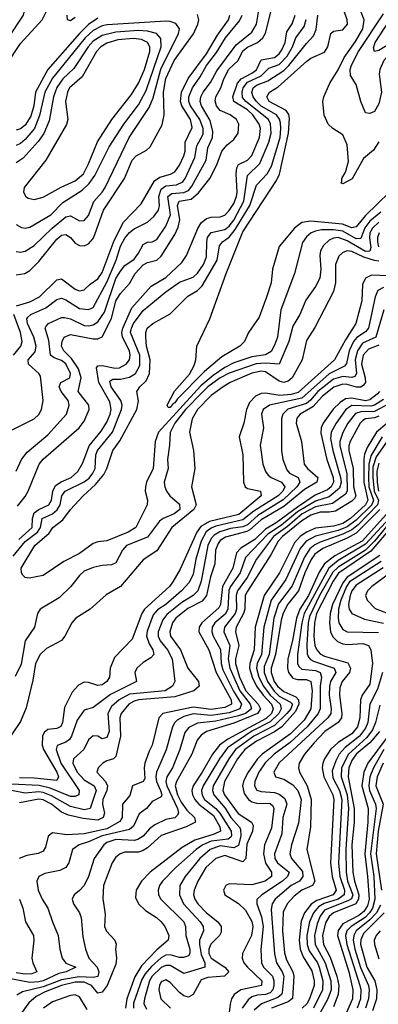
# Model space of a CAD drawing. Header units: inches. Extents: x 884549 to 1028252, y 526810 to 653624.
# Tile 971 of 1056: x 1013226 to 1014807, y 621467 to 625810. Entities that reach past the tile are written whole.
import ezdxf

# ---------------------------------------------------------------- set-up
doc = ezdxf.new("R2010")
doc.units = ezdxf.units.IN
doc.header["$MEASUREMENT"] = 0
doc.layers.add('B0612', color=7, linetype='Continuous')

msp = doc.modelspace()

# ---------------------------------------------------------------- linework, layer by layer
at = {"layer": 'B0612', "color": 5}
for points, elevation in [([(1013166.9, 625610), (1013230, 625705.6), (1013325, 625810), (1013350, 625860.4), (1013339.6, 625930), (1013346.9, 625950), (1013370, 625974), (1013430, 625999.9), (1013458, 626030), (1013475.7, 626070), (1013488, 626150), (1013520.1, 626210), (1013523.5, 626230), (1013520.6, 626250), (1013511.3, 626270), (1013450, 626346), (1013426.6, 626366.6), (1013390, 626379.8), (1013270, 626404.3), (1013130, 626467.7)], 2120), ([(1013177.1, 625730), (1013242.4, 625830), (1013246.5, 625850), (1013244.1, 625910), (1013251.8, 625930), (1013289.8, 625970.2), (1013389.3, 626050), (1013410, 626073.6), (1013423.8, 626110), (1013429.4, 626190), (1013422.8, 626250), (1013400.4, 626300.4), (1013374.8, 626330), (1013345.7, 626345.7), (1013270, 626370.6), (1013150, 626420.9)], 2140), ([(1014856.6, 625050), (1014750, 624946.8), (1014710, 624896.1), (1014690, 624891.7), (1014648.5, 624908.5), (1014510, 624921.9), (1014470, 624915.3), (1014436.9, 624890), (1014370, 624809.1), (1014340.2, 624710), (1014334.2, 624650), (1014314.2, 624585.8), (1014281.5, 624498.5), (1014235.3, 624430), (1014216.9, 624390), (1014196.5, 624370), (1014117.4, 624322.6), (1014041.4, 624258.6), (1013922.3, 624137.7), (1013910, 624120.2), (1013902.2, 624117.8), (1013890, 624099), (1013880, 624100), (1013876.1, 624110), (1013908.8, 624171.2), (1013974, 624246), (1013995.2, 624284.8), (1014003, 624310), (1014007.2, 624370), (1014064.7, 624490), (1014136, 624690), (1014210, 624874.1), (1014358.8, 625101.2), (1014371.5, 625128.5), (1014411.2, 625310), (1014415.8, 625375.8), (1014412.1, 625392.1), (1014400.1, 625410), (1014325.8, 625450), (1014315, 625470), (1014327.7, 625490), (1014365.8, 625514.2), (1014492.5, 625627.5), (1014510, 625639.9), (1014570, 625667.6), (1014584.9, 625690), (1014598, 625750), (1014610, 625759.3), (1014650, 625765.7), (1014670.9, 625790), (1014670.3, 625810), (1014628, 625930)], 1920), ([(1013210, 623818), (1013234.6, 623870), (1013258.2, 623901.8), (1013350, 623979.3), (1013432.3, 624070), (1013444.3, 624110), (1013439.3, 624130), (1013408.4, 624170), (1013399.4, 624190), (1013407.8, 624210), (1013446.4, 624230), (1013449.6, 624250), (1013430, 624291.8), (1013410, 624306.4), (1013378.1, 624318.1), (1013361.4, 624330), (1013354.3, 624394.3), (1013337.8, 624450), (1013342, 624458), (1013352.9, 624470), (1013410, 624495.9), (1013422.8, 624497.2), (1013450, 624491.1), (1013510, 624461.3), (1013530, 624459.4), (1013550, 624464.4), (1013570, 624477.8), (1013599.9, 624520.1), (1013650, 624668.1), (1013670, 624701.3), (1013690, 624726.2), (1013730, 624753.4), (1013750, 624779.8), (1013770, 624818.1), (1013790, 624829), (1013810, 624830.1), (1013830, 624840.1), (1013870, 624900.1), (1013890.4, 624950), (1013879.2, 625030), (1013896.4, 625043.6), (1013950, 625047.8), (1013970, 625057.5), (1013984.7, 625075.3), (1014047.5, 625190), (1014055.6, 625244.4), (1014075.5, 625290), (1014077.3, 625317.3), (1014066, 625366), (1014027.5, 625430), (1014022.3, 625450), (1014024.8, 625470), (1014034.5, 625490), (1014067.5, 625532.5), (1014094.8, 625585.2), (1014179.9, 625700.1), (1014250, 625754.9), (1014269.6, 625790), (1014282.7, 625870)], 2040), ([(1015023.7, 625816.3), (1015001, 625799), (1014955.5, 625750), (1014930, 625732.1), (1014869, 625711), (1014810, 625674.4), (1014789.9, 625669.9), (1014785.9, 625685.9), (1014792.4, 625710), (1014897.2, 625870)], 1840), ([(1013183.4, 623996.6), (1013290, 624049.4), (1013310, 624069.2), (1013321.5, 624090), (1013328.7, 624130), (1013317.5, 624237.5), (1013310.8, 624250), (1013264.7, 624290), (1013262.9, 624310), (1013294.4, 624345.6), (1013299.2, 624370), (1013288.8, 624410), (1013260.9, 624470), (1013257.6, 624490), (1013261.9, 624498.1), (1013275, 624510), (1013340.9, 624539.1), (1013390, 624575.3), (1013410, 624582.5), (1013430, 624574.6), (1013490, 624535.7), (1013530, 624531.3), (1013550, 624541.3), (1013610, 624652.9), (1013651.9, 624750), (1013670, 624811.5), (1013690, 624847.2), (1013710, 624872.1), (1013730, 624887.5), (1013790, 624917.1), (1013817.7, 624942.3), (1013837.4, 624970), (1013842.3, 624990), (1013839.7, 625030), (1013850, 625062.8), (1013870, 625076.7), (1013917.8, 625082.2), (1013944.6, 625095.4), (1013955.7, 625110), (1013998.3, 625201.7), (1014006.8, 625253.2), (1014034.4, 625305.6), (1014035.1, 625330), (1014019.7, 625370), (1013979.4, 625430), (1013971.9, 625450), (1013971.6, 625470), (1013988.2, 625510), (1014022.2, 625557.8), (1014050, 625607.7), (1014093.7, 625666.3), (1014132.7, 625730), (1014195, 625805), (1014206.6, 625830)], 2060), ([(1013210, 624685), (1013249, 624691), (1013270, 624704.3), (1013310, 624744.1), (1013390, 624842.2), (1013410, 624860.1), (1013430, 624863.1), (1013450, 624849.6), (1013470, 624824.2), (1013490, 624813.4), (1013510, 624812.7), (1013530, 624821.5), (1013550, 624844.8), (1013557.9, 624862.1), (1013595.4, 624970), (1013688.4, 625110), (1013722.2, 625190), (1013739.6, 625210), (1013785.1, 625234.9), (1013801.1, 625250), (1013854, 625346), (1013863.4, 625390), (1013860.2, 625490), (1013870, 625550.8), (1013907.3, 625630), (1013991.5, 625748.5), (1014012, 625790), (1014015.5, 625810), (1014010, 625833.7)], 2120), ([(1013570, 625817.1), (1013530, 625789), (1013489.9, 625750.1), (1013349.8, 625590.2), (1013295.8, 625490), (1013288, 625430), (1013274.7, 625385.3), (1013250, 625344.6), (1013230, 625328.9), (1013210, 625322.9)], 2120), ([(1013212.1, 624547.9), (1013270, 624566.2), (1013312.7, 624587.3), (1013390, 624663), (1013410, 624666.8), (1013470, 624620.9), (1013490, 624614.3), (1013510, 624618.4), (1013536.3, 624643.7), (1013570, 624667.1), (1013590, 624694.5), (1013643.1, 624836.9), (1013683.1, 624916.9), (1013762.2, 624997.8), (1013820.7, 625099.3), (1013844.2, 625115.8), (1013891.5, 625128.5), (1013910, 625139), (1013930, 625168.3), (1013949.3, 625210), (1013955.1, 625230), (1013955.7, 625270), (1013985.7, 625334.3), (1013978.6, 625370), (1013941.2, 625430), (1013934.6, 625450), (1013939, 625490), (1013968.7, 625551.3), (1014050, 625659), (1014098.3, 625741.7), (1014146.6, 625810), (1014152.6, 625830)], 2080), ([(1013215.6, 623664.4), (1013250, 623707.3), (1013262.6, 623730), (1013311.3, 623850), (1013329, 623871), (1013488.4, 624010), (1013510, 624038.6), (1013532, 624090), (1013530.3, 624110), (1013484.1, 624170), (1013496.9, 624230), (1013484.6, 624270), (1013455, 624315), (1013420.1, 624350), (1013410.2, 624370), (1013412.5, 624390), (1013422.7, 624410), (1013450, 624422.1), (1013550, 624402), (1013570, 624402.1), (1013590, 624411.2), (1013630, 624492), (1013650.4, 624569.6), (1013670, 624601.9), (1013710, 624645.8), (1013734.4, 624690), (1013770, 624729.3), (1013790, 624739.6), (1013830, 624749.5), (1013850, 624767.7), (1013910, 624863.1), (1013924.6, 624895.4), (1013932.2, 624927.8), (1013921.3, 624990), (1013929.5, 625010), (1013982, 625018), (1014014.2, 625045.8), (1014064.7, 625110), (1014094.6, 625170), (1014116.9, 625230), (1014141.2, 625258.8), (1014170, 625281.4), (1014189.2, 625310), (1014192.2, 625350), (1014182, 625370), (1014153.3, 625390), (1014110.2, 625410.2), (1014093.3, 625430), (1014088.1, 625451.9), (1014091.2, 625470), (1014113.2, 625510), (1014125.2, 625550), (1014148.3, 625591.7), (1014189.5, 625630.5), (1014210, 625672.9), (1014230, 625689.3), (1014273.8, 625710), (1014297.6, 625730), (1014309.3, 625750.7), (1014335.2, 625850)], 2020), ([(1013222.4, 623517.6), (1013280.8, 623570), (1013283.1, 623610), (1013290, 623634.9), (1013310, 623650), (1013353.9, 623670), (1013365.6, 623690), (1013372, 623730), (1013384.4, 623755.6), (1013408.1, 623771.9), (1013452.2, 623790), (1013482.8, 623817.2), (1013504.3, 623855.7), (1013532.3, 623930), (1013585.4, 623994.6), (1013610, 624034), (1013625.3, 624070), (1013628.8, 624090), (1013624, 624124), (1013574.6, 624210), (1013565, 624275), (1013570, 624283.2), (1013590, 624285.1), (1013647.1, 624272.9), (1013666.3, 624273.7), (1013695.9, 624290), (1013709.9, 624310), (1013713.2, 624330), (1013710.1, 624350.1), (1013679, 624410), (1013676.6, 624430), (1013681.3, 624450), (1013721, 624539), (1013805.9, 624634.1), (1013870, 624673.1), (1013940.8, 624739.2), (1013960.9, 624770), (1014011.2, 624888.8), (1014026.3, 624913.7), (1014050, 624933.5), (1014070, 624939.6), (1014110, 624939.9), (1014130, 624948.4), (1014150, 624968.8), (1014170, 625000.1), (1014182.5, 625030), (1014185.4, 625050), (1014180, 625130), (1014182.8, 625157.2), (1014190, 625172.1), (1014230, 625191.1), (1014248.8, 625211.2), (1014282.9, 625290), (1014287.5, 625330), (1014282.4, 625350), (1014253.3, 625390), (1014230, 625413), (1014170.5, 625450), (1014164.9, 625470), (1014186.7, 625530), (1014201.7, 625550), (1014250, 625573.9), (1014270, 625589.8), (1014290, 625632.5), (1014350, 625644.1), (1014370, 625660.1), (1014382.2, 625677.8), (1014395.8, 625710), (1014403.6, 625756.4), (1014427.9, 625792.1), (1014439.7, 625830)], 1980), ([(1014818.2, 624961.8), (1014770, 624922.1), (1014747.4, 624892.6), (1014730, 624844.8), (1014710, 624843.4), (1014650, 624877.3), (1014610, 624883.5), (1014557.2, 624882.8), (1014530, 624877.6), (1014510.8, 624870), (1014490, 624852.4), (1014473.3, 624826.7), (1014436.8, 624690), (1014377.6, 624530), (1014362.3, 624410), (1014350, 624374.9), (1014333.9, 624346.1), (1014310, 624331.8), (1014250, 624322.3), (1014170, 624296.1), (1014130, 624275.8), (1014078.7, 624241.3), (1014024.5, 624195.5), (1013838.4, 623990), (1013822.5, 623950), (1013815.1, 623830), (1013785.4, 623770), (1013780.4, 623750), (1013779.2, 623730), (1013788.9, 623690), (1013788.1, 623670), (1013737.5, 623570), (1013704, 623550), (1013610, 623511), (1013570, 623506.9), (1013550, 623499.3), (1013490, 623455.9), (1013420.6, 623419.4), (1013330, 623358.4), (1013267.1, 623347.1), (1013249.4, 623349.4), (1013239.5, 623359.5), (1013233.8, 623370), (1013232.9, 623390), (1013292.9, 623490), (1013355.5, 623544.5), (1013372.7, 623570), (1013415.5, 623604.5), (1013450, 623649.5), (1013506.4, 623710), (1013560.7, 623759.3), (1013596.4, 623803.6), (1013610.3, 623830), (1013637.1, 623910), (1013667.6, 623952.4), (1013741.7, 624090), (1013749.4, 624129.4), (1013742.3, 624170), (1013755.5, 624190), (1013783.1, 624216.9), (1013798.4, 624250), (1013800.6, 624310), (1013785.7, 624370), (1013781.6, 624410), (1013781.9, 624430), (1013788.5, 624450), (1013812.6, 624470), (1013890, 624512.1), (1013966.7, 624590), (1014010, 624615.8), (1014030, 624635.6), (1014096.1, 624750), (1014107.4, 624812.6), (1014120.6, 624830), (1014150, 624851.5), (1014176, 624884), (1014240.9, 624990), (1014270, 625079.6), (1014317.2, 625130), (1014336.3, 625163.7), (1014373.8, 625290), (1014377.9, 625330), (1014375.6, 625355.6), (1014371.4, 625371.4), (1014357.4, 625390), (1014290, 625429.5), (1014269.7, 625450), (1014255.3, 625470), (1014249.8, 625489.8), (1014254.7, 625510), (1014270, 625521.8), (1014319.2, 625540.8), (1014390, 625586.5), (1014412.5, 625607.5), (1014490, 625705.7), (1014521.4, 625738.6), (1014533.3, 625766.7), (1014539.7, 625830)], 1940), ([(1013470, 625819.6), (1013450, 625805.6), (1013436.4, 625810), (1013435.9, 625830)], 2080), ([(1014809.2, 625270.8), (1014785.8, 625234.2), (1014741.8, 625198.2), (1014691.8, 625108.2), (1014650, 625086.2), (1014642, 625090), (1014646.1, 625093.9), (1014646, 625110), (1014662, 625138), (1014675.2, 625184.8), (1014670, 625258), (1014650, 625302.6), (1014606.9, 625330), (1014586, 625350), (1014568.9, 625388.9), (1014562.1, 625450), (1014566.5, 625470), (1014592.9, 625530), (1014630, 625589.2), (1014656.7, 625643.3), (1014706.2, 625713.8), (1014738.4, 625770), (1014744.9, 625810), (1014728.9, 625851.1)], 1880), ([(1015150, 625824.3), (1015050, 625781.8), (1014992, 625728), (1014956.2, 625703.8), (1014870, 625672.2), (1014831.2, 625630), (1014813.1, 625590), (1014811.1, 625570), (1014821, 625490), (1014810, 625439.7), (1014790, 625405.1), (1014770, 625396.9), (1014750, 625398.7), (1014730, 625449.6), (1014710, 625524), (1014684, 625564), (1014683, 625590), (1014689.2, 625610), (1014719.9, 625670), (1014830, 625835.9)], 1860), ([(1013197.1, 623442.9), (1013250, 623508.8), (1013304.6, 623550), (1013318.4, 623570), (1013325.5, 623610), (1013370, 623629.8), (1013391.8, 623648.2), (1013404.2, 623670), (1013412.2, 623710), (1013425.8, 623730), (1013510, 623770.9), (1013531.8, 623788.2), (1013548.8, 623810), (1013558.4, 623830), (1013562.2, 623890), (1013569.2, 623910), (1013634.9, 623990), (1013674.7, 624090), (1013677, 624110), (1013671.9, 624130), (1013628.8, 624190), (1013623.8, 624216.2), (1013635.9, 624224.1), (1013670, 624223.7), (1013710, 624232.8), (1013736.6, 624250), (1013755.7, 624284.3), (1013755.3, 624330), (1013715, 624430), (1013718.3, 624450), (1013728.3, 624470), (1013770, 624527.6), (1013870, 624609.7), (1013930, 624651.9), (1013990, 624674.4), (1014010, 624692.3), (1014036.1, 624730), (1014050, 624764.7), (1014050.5, 624830), (1014054.6, 624850), (1014070, 624871.4), (1014130, 624884.1), (1014150, 624899.3), (1014170, 624926), (1014214.3, 625010), (1014230, 625122.7), (1014284.5, 625175.5), (1014324.5, 625270), (1014334.1, 625310), (1014331.6, 625351.6), (1014322.4, 625370), (1014222.7, 625450), (1014207.6, 625467.6), (1014206.2, 625490), (1014211.5, 625510), (1014230, 625534.6), (1014290, 625562.5), (1014324.1, 625595.9), (1014370, 625613.1), (1014405.5, 625650), (1014428.1, 625690), (1014442.9, 625730), (1014480.3, 625779.7), (1014488.6, 625811.4)], 1960), ([(1013210, 624788.2), (1013230, 624784.8), (1013250, 624789.1), (1013290, 624814), (1013368.8, 624891.2), (1013430, 624940.3), (1013450, 624944.8), (1013490, 624923.3), (1013510, 624924.7), (1013530, 624945.9), (1013552.3, 625007.7), (1013590, 625049.3), (1013602.7, 625070), (1013708.2, 625290), (1013796.5, 625423.5), (1013813.7, 625466.3), (1013848, 625592), (1013926.8, 625750), (1013929.9, 625770), (1013913.9, 625793.9), (1013890, 625802.3), (1013870, 625803.6), (1013611.7, 625788.3), (1013590, 625782.9), (1013550, 625763), (1013514, 625730), (1013370, 625552.9), (1013337.5, 625490), (1013312.9, 625387.1), (1013291.5, 625330), (1013250, 625281.3), (1013230, 625264.6), (1013210, 625255.5)], 2140), ([(1013210, 624906.9), (1013233.4, 624893.4), (1013250, 624890.1), (1013270, 624895), (1013363, 624950), (1013416.2, 625003.8), (1013501.4, 625058.6), (1013532.3, 625087.7), (1013557, 625123), (1013621, 625250), (1013684.9, 625350), (1013750, 625434.7), (1013782.8, 625497.2), (1013849.5, 625690), (1013847.9, 625727.9), (1013828.7, 625748.7), (1013790, 625759.9), (1013750, 625763.1), (1013650, 625755.7), (1013590, 625740.6), (1013550, 625716), (1013527.3, 625690), (1013465.1, 625594.9), (1013415.7, 625550), (1013390, 625511.2), (1013375.1, 625470), (1013355.7, 625364.3), (1013332, 625308), (1013307.1, 625272.9), (1013241.2, 625198.8), (1013210, 625178.6)], 2160), ([(1014810, 624916.9), (1014781, 624890), (1014770.2, 624869.8), (1014768.4, 624848.4), (1014773.9, 624806), (1014770.2, 624789.8), (1014750, 624788.3), (1014670, 624834.8), (1014630, 624849.1), (1014610, 624846.9), (1014590, 624838), (1014565.4, 624814.5), (1014552.3, 624790), (1014548.5, 624770), (1014553, 624710), (1014549.6, 624670), (1014530, 624632.9), (1014487.1, 624572.9), (1014461.6, 624510), (1014430, 624458.9), (1014412.3, 624390), (1014370, 624291.2), (1014310, 624295), (1014268.5, 624291.5), (1014150, 624250.8), (1014110.4, 624230), (1014055.3, 624190), (1014030, 624165.8), (1013956.4, 624090), (1013909.5, 624030), (1013889, 623989), (1013886.8, 623933.2), (1013877, 623870), (1013880.1, 623830), (1013863.3, 623770), (1013865.1, 623750), (1013873.9, 623730), (1013887.3, 623710), (1013930, 623672.7), (1013931.9, 623650), (1013906.8, 623630), (1013858.8, 623610), (1013841.7, 623598.3), (1013790, 623527.8), (1013697.1, 623490), (1013678.6, 623470), (1013650, 623414.5), (1013630, 623405.7), (1013590, 623402.8), (1013550, 623393.6), (1013510, 623376.8), (1013490, 623358.8), (1013452, 623310), (1013400.5, 623259.5), (1013316.1, 623210), (1013304.8, 623190), (1013290.6, 623130), (1013250.8, 623070), (1013232.8, 622967.2), (1013206.6, 622913.4)], 1960), ([(1014810.5, 624870), (1014803.2, 624850), (1014803, 624830), (1014807.8, 624807.8)], 1980), ([(1014810, 624745.6), (1014790, 624747.5), (1014742.6, 624762.6), (1014690, 624787.3), (1014670, 624790.5), (1014650, 624783.7), (1014632.5, 624767.6), (1014618.2, 624730), (1014618.7, 624650), (1014609.5, 624610.5), (1014527, 624453), (1014490, 624395.1), (1014471.1, 624310), (1014427.9, 624230), (1014410, 624214.9), (1014390, 624209.8), (1014370, 624215), (1014310, 624257.5), (1014290, 624260.1), (1014250, 624251.2), (1014153.8, 624210), (1014123.6, 624190), (1014070, 624152.6), (1014009.7, 624090), (1013986, 624050), (1013975.1, 623990), (1013991.6, 623910), (1013997.8, 623830), (1013983.4, 623750), (1014004.1, 623670), (1013993.3, 623650), (1013896.4, 623570), (1013830, 623467.7), (1013770, 623426.8), (1013670, 623309.8), (1013607.6, 623272.4), (1013536.2, 623210), (1013473.8, 623170), (1013455.9, 623150), (1013424.3, 623090), (1013410, 623071.5), (1013343.7, 623036.3), (1013315.9, 623010), (1013295.1, 622970), (1013283.6, 622896.4), (1013255.1, 622775.1), (1013230, 622714.2), (1013150, 622596.8)], 1980), ([(1014850, 624680.2), (1014777, 624683), (1014750.1, 624669.9), (1014737.4, 624642.6), (1014733.8, 624570), (1014707.5, 624470), (1014661.7, 624398.3), (1014614.4, 624310), (1014453.8, 624166.2), (1014423.2, 624156.8), (1014372.6, 624152.6), (1014310, 624162.9), (1014290, 624161.4), (1014265.6, 624150), (1014238.8, 624121.2), (1014225.4, 624090), (1014214, 624030), (1014194.1, 623970), (1014210.1, 623889.9), (1014213.1, 623770), (1014219.3, 623750), (1014230, 623742.5), (1014287, 623730), (1014291.2, 623710), (1014192, 623628), (1014063, 623597), (1014024.9, 623575.1), (1014007.1, 623550), (1013934.1, 623385.9), (1013901.2, 623330), (1013885.9, 623310), (1013776.6, 623210), (1013765, 623190), (1013721.9, 623078.1), (1013643.2, 622996.8), (1013625, 622950), (1013622.2, 622910), (1013610.1, 622890), (1013590, 622876.2), (1013570, 622872.7), (1013530, 622885.8), (1013510, 622887.2), (1013485.1, 622874.9), (1013456.6, 622843.4), (1013424, 622776), (1013414.7, 622710), (1013407.2, 622692.8), (1013390, 622683.1), (1013350, 622678.7), (1013334.1, 622665.9), (1013326.6, 622650), (1013325.7, 622610), (1013331.5, 622590), (1013390.3, 622490), (1013397.5, 622470), (1013390, 622453.6), (1013290, 622464.2), (1013224.9, 622464.9)], 2020), ([(1014830, 624628.8), (1014805.1, 624614.9), (1014792.7, 624587.3), (1014763.2, 624450), (1014750, 624433.9), (1014711.7, 624408.3), (1014697.7, 624390), (1014678.7, 624350), (1014666.2, 624293.8), (1014658, 624282), (1014590, 624248.4), (1014470, 624141), (1014327.1, 624110), (1014298.8, 624090), (1014292.7, 624070), (1014301.2, 624010), (1014286.1, 623933.9), (1014297.8, 623850), (1014310, 623817.6), (1014321.4, 623801.4), (1014333.9, 623790), (1014380.1, 623770), (1014395.4, 623750), (1014385.8, 623730), (1014364.9, 623710), (1014257.6, 623642.4), (1014210, 623603.2), (1014090, 623575.6), (1014070, 623567.7), (1014048.5, 623551.5), (1014026.6, 623510), (1014002.4, 623430), (1013990, 623363.7), (1013973.1, 623326.9), (1013939.7, 623290), (1013870, 623230), (1013833.9, 623206.1), (1013815.1, 623184.9), (1013788, 623112), (1013785.4, 623090), (1013796.9, 623056.9), (1013812.6, 623030), (1013817.3, 623010), (1013804.7, 622995.3), (1013770, 622974.5), (1013742.7, 622950), (1013733.5, 622930), (1013740.2, 622890), (1013626, 622834), (1013550, 622776.5), (1013510, 622763.6), (1013479.3, 622720.7), (1013455, 622650), (1013445.4, 622634.6), (1013430, 622623.4), (1013391, 622609), (1013386.5, 622590), (1013407.3, 622530), (1013488.8, 622410), (1013486.4, 622390), (1013470, 622382.6), (1013450, 622383.9), (1013360, 622420), (1013311.6, 622431.6), (1013190, 622437.6)], 2040), ([(1014830.8, 624530), (1014796, 624410), (1014737.3, 624382.7), (1014714.6, 624350), (1014704.3, 624310), (1014710.4, 624249.6), (1014703.7, 624236.3), (1014690, 624231.5), (1014650, 624235.9), (1014610, 624223.8), (1014540, 624170), (1014508.3, 624131.7), (1014490, 624116.8), (1014408.3, 624091.7), (1014385.4, 624070), (1014379.9, 624050), (1014379.6, 623910), (1014386.7, 623870), (1014403.8, 623823.8), (1014415.5, 623810), (1014453.6, 623790), (1014461.6, 623770), (1014448.4, 623750), (1014387.5, 623692.5), (1014276.3, 623623.7), (1014230, 623581.7), (1014210, 623572.9), (1014154.9, 623565.1), (1014108.4, 623551.6), (1014083.3, 623536.7), (1014070, 623521.2), (1014055.8, 623490), (1014026.4, 623333.6), (1014010.6, 623290), (1013990.1, 623270), (1013941.4, 623238.6), (1013874.4, 623185.6), (1013856.6, 623163.4), (1013837, 623110), (1013836.3, 623090), (1013845.1, 623070), (1013877.5, 623030), (1013898.4, 622990), (1013910.1, 622890), (1013899.2, 622870), (1013867.1, 622850), (1013710, 622834.8), (1013664.5, 622810), (1013630, 622779.9), (1013615, 622750), (1013620.9, 622670), (1013610, 622643.2), (1013590, 622637.6), (1013570, 622649.2), (1013549.2, 622650.8), (1013530, 622632.9), (1013508.5, 622590), (1013463.1, 622550), (1013460.3, 622530), (1013479.8, 622490), (1013510, 622456.1), (1013554.4, 622430), (1013563, 622410), (1013537.3, 622330), (1013510, 622324.6), (1013450, 622338.9), (1013366.3, 622386.3), (1013330, 622401.2), (1013310, 622404.3), (1013250, 622398), (1013189.4, 622410)], 2060), ([(1013198.3, 624330), (1013231, 624370), (1013236.3, 624390), (1013230, 624430), (1013200.5, 624510)], 2080), ([(1014810, 624374.3), (1014763.5, 624356.5), (1014740.9, 624330), (1014732.8, 624290), (1014749.7, 624230), (1014749.8, 624210.2), (1014741.5, 624198.5), (1014730, 624188.8), (1014710.9, 624189.1), (1014670, 624200.9), (1014650, 624202), (1014611.4, 624188.6), (1014561.3, 624150), (1014518.3, 624101.7), (1014462.5, 624070), (1014448.2, 624051.8), (1014445.3, 624030), (1014468.3, 623950), (1014480.1, 623850), (1014494.6, 623830), (1014540.8, 623790), (1014536.1, 623770), (1014481.8, 623738.2), (1014390, 623662.9), (1014290, 623603.9), (1014240.2, 623559.8), (1014227.3, 623552.7), (1014133.3, 623526.7), (1014110, 623512.7), (1014100.4, 623499.6), (1014089.8, 623470), (1014086.1, 623410), (1014067, 623353), (1014049.6, 623270), (1014030, 623245.1), (1013967.6, 623212.4), (1013914.4, 623170), (1013900.1, 623150), (1013888.2, 623110), (1013891, 623090), (1013935, 623030), (1013967, 622950), (1014014, 622890), (1014017.3, 622870), (1013993.8, 622850), (1013910, 622823.5), (1013750.4, 622809.6), (1013730, 622804.3), (1013706.6, 622790), (1013674, 622750), (1013667.1, 622730), (1013670.6, 622649.4), (1013650, 622559.1), (1013639.5, 622550), (1013610, 622541.2), (1013591.8, 622530), (1013572.5, 622510), (1013565.7, 622490), (1013604.6, 622450), (1013612.7, 622430), (1013609.6, 622410), (1013593, 622370), (1013590.9, 622350), (1013599.9, 622310), (1013594.4, 622290), (1013570, 622278.6), (1013506.2, 622286.2), (1013440.4, 622300.4), (1013410, 622314.1), (1013366.7, 622350), (1013330, 622369.3), (1013310, 622372.1), (1013224.8, 622355.2)], 2080), ([(1014811.9, 624170), (1014801.8, 624158.2), (1014770, 624133.7), (1014751.2, 624128.8), (1014690, 624140.5), (1014662.8, 624137.2), (1014638.9, 624121.1), (1014608.5, 624091.5), (1014564.3, 624030), (1014555, 624010), (1014553.6, 623986.4), (1014579.9, 623870), (1014607.8, 623790), (1014608.9, 623770), (1014599.7, 623750), (1014583.3, 623736.7), (1014527.9, 623712.1), (1014450, 623660.3), (1014357.3, 623590), (1014310, 623563.2), (1014262.4, 623517.6), (1014201.1, 623478.9), (1014181.7, 623458.3), (1014165.7, 623390), (1014120.6, 623310), (1014110.8, 623230), (1014104.4, 623215.6), (1014029.1, 623150), (1014017, 623130), (1014015.8, 623110), (1014059.9, 623030), (1014092.2, 622930), (1014157.6, 622810), (1014159, 622790), (1014130, 622776.6), (1014070, 622766.4), (1013990, 622778.1), (1013857.7, 622750), (1013838.8, 622730), (1013810.6, 622610), (1013796.6, 622583.4), (1013778.3, 622530), (1013774.6, 622510), (1013777, 622463), (1013770.3, 622449.7), (1013723.7, 622430), (1013711.7, 622388.3), (1013678.5, 622350), (1013678.4, 622290), (1013667, 622273), (1013610, 622240.5), (1013510, 622218.7), (1013433.8, 622213.8), (1013370, 622223.6), (1013351, 622209), (1013340.3, 622159.7), (1013330, 622142.5), (1013307.8, 622132.2), (1013257.6, 622122.4), (1013223.5, 622110)], 2120), ([(1014830, 624134.2), (1014790, 624110.3), (1014774, 624106), (1014690, 624108.1), (1014664.3, 624090), (1014620.7, 624030), (1014599.8, 623990), (1014596.8, 623963.2), (1014606, 623910), (1014640.2, 623790), (1014642.9, 623770), (1014635.9, 623744.1), (1014590, 623705.3), (1014530, 623686), (1014450, 623639.1), (1014379.5, 623580.5), (1014319.3, 623540.7), (1014222.1, 623437.9), (1014197.5, 623370), (1014155.9, 623310), (1014148.6, 623291.4), (1014144.1, 623210), (1014132, 623188), (1014086.3, 623150), (1014075, 623130), (1014073.1, 623110), (1014079.3, 623090), (1014111.4, 623031.4), (1014113.6, 622970), (1014122.1, 622942.1), (1014168.2, 622848.2), (1014204, 622790), (1014197.1, 622770), (1014150, 622752.5), (1014070, 622740.1), (1013990, 622748.1), (1013950, 622736.2), (1013920.5, 622719.5), (1013909.8, 622710.2), (1013899.1, 622690), (1013871.3, 622588.7), (1013829.3, 622490), (1013825.7, 622470), (1013829.4, 622450), (1013846.8, 622410), (1013852.5, 622390), (1013850, 622382), (1013810, 622361.6), (1013784.4, 622330), (1013752.8, 622307.2), (1013727.2, 622252.8), (1013710, 622237.2), (1013589.6, 622210), (1013530, 622182.7), (1013488.3, 622170), (1013459.1, 622150), (1013442.4, 622090), (1013430, 622069.9), (1013402.8, 622057.2), (1013336.9, 622043.1), (1013310, 622029.7), (1013301.3, 622010), (1013306.8, 621970), (1013324.7, 621930), (1013350.6, 621890), (1013370.1, 621830), (1013396.1, 621770), (1013402.4, 621710), (1013412.5, 621670), (1013430, 621647.3), (1013473.9, 621630), (1013430.2, 621610), (1013398, 621602), (1013330, 621570.1), (1013310, 621565.6), (1013270, 621563), (1013170, 621582)], 2140), ([(1014850, 624113.7), (1014790, 624081.7), (1014730, 624080.7), (1014706.9, 624073.1), (1014673.1, 624030), (1014650.8, 623989.2), (1014637.1, 623950), (1014637, 623930), (1014668.9, 623808.9), (1014670, 623730), (1014662.3, 623717.7), (1014604.7, 623675.3), (1014530, 623661.1), (1014471, 623630), (1014406, 623574), (1014345.2, 623530), (1014270.3, 623429.7), (1014228.4, 623350), (1014185.8, 623290), (1014180.1, 623270), (1014181.5, 623210), (1014175.6, 623190), (1014128.3, 623130), (1014125.9, 623110), (1014152.9, 623050), (1014145, 622990), (1014152, 622950), (1014196, 622850), (1014241.6, 622790), (1014247.2, 622770), (1014221.7, 622750), (1014190, 622738.9), (1014090, 622714.9), (1014010, 622706.1), (1013972.1, 622687.9), (1013954.5, 622665.5), (1013932.4, 622590), (1013899.2, 622510), (1013874.1, 622470), (1013870, 622450), (1013874.1, 622430), (1013921.9, 622330), (1013925.6, 622310), (1013920.6, 622299.4), (1013910, 622288.7), (1013870, 622282), (1013822.2, 622257.8), (1013798.8, 622241.2), (1013770, 622208.6), (1013746.8, 622193.2), (1013730, 622189.7), (1013650, 622193.1), (1013610, 622180.3), (1013596.8, 622170), (1013554.9, 622110), (1013530, 622031), (1013510, 621990.7), (1013490, 621968.1), (1013466, 621950), (1013456.9, 621930), (1013463.5, 621910), (1013490.1, 621870.1), (1013497.2, 621850), (1013504.5, 621764.5), (1013515.7, 621710), (1013531.3, 621670), (1013567.7, 621630), (1013574.2, 621610), (1013570.6, 621589.4), (1013550, 621584.6), (1013488.4, 621588.4), (1013410, 621573.9), (1013330, 621544.3), (1013238.6, 621521.4), (1013213, 621507)], 2160), ([(1014810, 624061.4), (1014790, 624053.9), (1014750.7, 624049.3), (1014738.1, 624041.9), (1014726.4, 624030), (1014683.6, 623950), (1014677.3, 623930), (1014677.2, 623910), (1014696.1, 623830), (1014698.1, 623750), (1014707.8, 623710), (1014701.4, 623698.6), (1014690, 623685.5), (1014618.1, 623641.9), (1014590, 623637.4), (1014550, 623638.3), (1014510, 623623.9), (1014470, 623599.4), (1014384.5, 623530), (1014365.8, 623510), (1014333.2, 623450), (1014230.3, 623289.7), (1014220.4, 623270), (1014218.5, 623210), (1014213.1, 623190), (1014180.4, 623130), (1014177.8, 623110), (1014192.4, 623050), (1014177.8, 622990), (1014177.8, 622970), (1014195.4, 622910), (1014223.3, 622850), (1014276.7, 622790), (1014287, 622770), (1014274.2, 622750), (1014250, 622738.9), (1014170, 622707.5), (1014050.1, 622670), (1014026.1, 622653.9), (1014008.8, 622631.2), (1013985.3, 622570), (1013916.7, 622450), (1013911.4, 622430), (1013922.2, 622390), (1013938.2, 622358.2), (1013962.4, 622322.4), (1013996.1, 622290), (1014000.3, 622270), (1013960.1, 622250), (1013850, 622211.2), (1013790, 622156.8), (1013770, 622144.7), (1013750, 622138), (1013690, 622137.1), (1013669.4, 622130.6), (1013650, 622115.4), (1013633.8, 622090), (1013596, 621990), (1013592.9, 621932.9), (1013603.2, 621863.2), (1013599.9, 621810), (1013608.6, 621788.6), (1013644.8, 621750), (1013651.9, 621731.9), (1013648, 621710), (1013653.1, 621670), (1013650, 621643), (1013611.1, 621550), (1013590, 621519.6), (1013570, 621516.1), (1013541.9, 621550), (1013510, 621564.1), (1013470, 621564.3), (1013410, 621550.1), (1013337.9, 621522.1), (1013298.6, 621501.4), (1013266.8, 621473.2), (1013234.9, 621430)], 2180), ([(1014890, 624066.8), (1014799.6, 623990), (1014757.4, 623922.6), (1014746.1, 623893.9), (1014743.6, 623870), (1014743.8, 623770), (1014760.1, 623690), (1014750.2, 623670), (1014684.2, 623610), (1014650, 623587), (1014610, 623575.4), (1014530, 623566.5), (1014490, 623550), (1014462.7, 623530), (1014437.9, 623502.1), (1014371.8, 623370), (1014303.8, 623270), (1014264, 623130), (1014260, 623030), (1014240.2, 622970), (1014239.5, 622950), (1014250.6, 622910), (1014270.5, 622870.5), (1014298.7, 622830), (1014336.1, 622790), (1014343.1, 622770), (1014336.8, 622750), (1014312.3, 622727.7), (1014143.1, 622636.9), (1014107.2, 622610), (1014075.3, 622570), (1014031.1, 622490), (1013990.5, 622430), (1013985.5, 622410), (1013987.5, 622390), (1013997.8, 622370), (1014015.4, 622350), (1014079.9, 622299.9), (1014108.6, 622250), (1014111.1, 622230), (1014083.2, 622216.8), (1013997.8, 622190), (1013941.8, 622158.2), (1013801.5, 622050), (1013763.4, 622010), (1013739, 621970), (1013737.2, 621937.2), (1013749.6, 621910), (1013780.6, 621880.6), (1013829.8, 621849.8), (1013850.1, 621830.1), (1013865.7, 621810), (1013883.1, 621770), (1013881.2, 621750), (1013830, 621707.5), (1013763.1, 621636.9), (1013732.9, 621587.1), (1013697.8, 621490), (1013691.9, 621450)], 2220), ([(1014887.3, 624010), (1014798.2, 623881.8), (1014783.3, 623836.7), (1014782.2, 623790), (1014789.2, 623730), (1014807.3, 623690), (1014803.8, 623670), (1014718.2, 623581.8), (1014690, 623560), (1014650, 623541), (1014550, 623505.2), (1014526.5, 623493.5), (1014504.4, 623475.6), (1014481.4, 623438.6), (1014427.3, 623312.7), (1014367.1, 623232.8), (1014346, 623170), (1014325.3, 623010), (1014303.2, 622956.8), (1014303.4, 622930), (1014318.8, 622890), (1014347.4, 622847.4), (1014370, 622825.9), (1014419.6, 622799.6), (1014428.1, 622790), (1014427, 622787), (1014420.8, 622770), (1014404.1, 622750), (1014350, 622696.3), (1014257.7, 622650), (1014177.3, 622590), (1014147.9, 622550), (1014079.6, 622430), (1014076.1, 622410), (1014081.6, 622390), (1014132.4, 622332.4), (1014156.9, 622290), (1014193.9, 622250), (1014198.9, 622238.9), (1014200.8, 622210), (1014190, 622166.4), (1014170, 622156.1), (1014110, 622165.6), (1014066.4, 622150), (1014020.3, 622110), (1013955.1, 622030), (1013931.7, 621990), (1013930.1, 621950), (1013947.7, 621910), (1014021.7, 621830), (1014034.6, 621810), (1014036.2, 621790), (1014018.9, 621750), (1014018.3, 621730), (1014026.2, 621686.2), (1014042.1, 621650), (1014042, 621630), (1013950, 621603.1), (1013890, 621637.5), (1013870, 621638.2), (1013850, 621628.6), (1013810, 621590.7), (1013798.3, 621570), (1013776.8, 621490), (1013772.8, 621470), (1013785.1, 621445.1)], 2260), ([(1014824.6, 623970), (1014773.3, 623886.7), (1014764.6, 623850), (1014763.4, 623790), (1014765.3, 623750), (1014785.1, 623690), (1014778.5, 623670), (1014710, 623602.9), (1014670, 623573.5), (1014630, 623556.8), (1014530, 623531.7), (1014489.5, 623510), (1014462.9, 623477.1), (1014398.8, 623341.2), (1014334.8, 623250), (1014301.8, 623130), (1014291.6, 623010), (1014272.7, 622970), (1014269.7, 622950), (1014280.3, 622910), (1014301.1, 622870), (1014330, 622830), (1014374, 622790), (1014379, 622770), (1014367.8, 622750), (1014330, 622712.8), (1014250, 622672.2), (1014142.4, 622597.6), (1014106.4, 622550), (1014034.4, 622430), (1014027.7, 622410), (1014030, 622389.3), (1014041.4, 622370), (1014091, 622331), (1014109, 622310), (1014157.8, 622230), (1014160.4, 622210), (1014156.4, 622203.6), (1014144.3, 622195.7), (1014070, 622186.3), (1014034, 622170), (1014004.4, 622150), (1013913.8, 622070), (1013856, 622010), (1013841.6, 621990), (1013835.7, 621970), (1013837.5, 621950), (1013847.9, 621930), (1013948.9, 621830), (1013957.3, 621810), (1013958.3, 621770), (1013975.7, 621710), (1013976.4, 621690), (1013970, 621680.2), (1013947.6, 621672.4), (1013930, 621672.5), (1013890, 621684.7), (1013870, 621683.5), (1013850, 621672.1), (1013806.9, 621633.1), (1013778.7, 621601.3), (1013764.6, 621575.3), (1013728.2, 621471.8), (1013727.2, 621450)], 2240), ([(1014810, 623853.7), (1014801, 623819), (1014801.4, 623770), (1014808, 623730)], 2280), ([(1014813.9, 623650), (1014710, 623545.3), (1014670, 623523.2), (1014562.9, 623477.1), (1014527.8, 623452.2), (1014511.3, 623428.7), (1014483, 623370), (1014455.4, 623290), (1014408, 623232), (1014387.3, 623192.7), (1014378.5, 623161.5), (1014353.8, 623010), (1014334.7, 622950), (1014334.4, 622930), (1014348.1, 622890), (1014362.5, 622870), (1014390, 622846.3), (1014443.7, 622823.7), (1014454.7, 622810), (1014457.1, 622790), (1014441.7, 622758.3), (1014381.4, 622690), (1014350, 622668.4), (1014270, 622627.5), (1014218.5, 622590), (1014186.2, 622550), (1014129.4, 622450), (1014121.7, 622410), (1014128.7, 622390), (1014188.9, 622308.9), (1014247.2, 622270), (1014254.8, 622254.8), (1014251.9, 622230), (1014227.2, 622172.8), (1014223.6, 622110), (1014210, 622095.4), (1014130, 622122.4), (1014090.6, 622109.4), (1014046.1, 622070), (1014011.3, 622010), (1013995.2, 621970), (1013992.8, 621950), (1013998.5, 621930), (1014011.3, 621910), (1014049.4, 621869.4), (1014099.6, 621830), (1014114.3, 621810), (1014114.7, 621785.3), (1014106.5, 621770), (1014068.5, 621731.5), (1014059.9, 621710), (1014059.9, 621690), (1014070.8, 621670), (1014130.8, 621630), (1014148, 621610), (1014129.4, 621590.6), (1014055.5, 621584.5), (1014025.7, 621574.3), (1013990, 621509.8), (1013970, 621497.4), (1013950, 621503.9), (1013930, 621518.5), (1013890, 621562), (1013870, 621574.3), (1013850, 621566.3), (1013841.6, 621550), (1013838.7, 621530), (1013847.9, 621490), (1013891.5, 621450)], 2280), ([(1014855.9, 623644.1), (1014735.3, 623510), (1014615.6, 623444.4), (1014569.9, 623410.1), (1014546.8, 623373.2), (1014498.9, 623270), (1014461.2, 623210), (1014446.6, 623170), (1014429, 623071), (1014408, 622990), (1014406.5, 622950), (1014410.9, 622930), (1014430, 622905.7), (1014450, 622898.8), (1014490, 622899.3), (1014510, 622890), (1014515.6, 622850), (1014509.2, 622770), (1014479.4, 622720.6), (1014419.7, 622660.3), (1014295.5, 622570), (1014274.6, 622550), (1014230, 622486.7), (1014212.5, 622450), (1014208.3, 622430), (1014216, 622396), (1014235.3, 622370), (1014250, 622359.9), (1014270, 622354.3), (1014330, 622352.9), (1014341.8, 622341.8), (1014346.6, 622330), (1014335.7, 622244.3), (1014304.8, 622170), (1014300.2, 622130), (1014308.9, 622088.9), (1014336.2, 622050), (1014335.6, 622030), (1014308.8, 622010), (1014250, 621993.3), (1014150, 621997.5), (1014135, 621990), (1014124.2, 621970), (1014130.2, 621950), (1014190, 621910.9), (1014221.2, 621881.1), (1014250, 621831.5), (1014254, 621810), (1014248.5, 621770), (1014208.9, 621690), (1014206.1, 621670), (1014214.2, 621650), (1014230.7, 621630), (1014293.8, 621570), (1014291.3, 621550), (1014201.6, 621530), (1014171, 621510), (1014159.9, 621490), (1014153.2, 621466.8), (1014141.4, 621370)], 2320), ([(1014873.2, 623630), (1014750, 623496.4), (1014630, 623424.2), (1014588.8, 623391.2), (1014480.4, 623190), (1014470.2, 623150), (1014450.6, 623010), (1014450, 622970), (1014456.7, 622956.7), (1014470, 622945.2), (1014530, 622938.6), (1014550.5, 622930), (1014557.2, 622910), (1014549.9, 622870.1), (1014550, 622770), (1014542.1, 622750), (1014492.7, 622690), (1014418.1, 622621.9), (1014348.5, 622570), (1014308.6, 622531.4), (1014279.7, 622490), (1014261.9, 622450), (1014261.3, 622430), (1014271.8, 622411.8), (1014290, 622405.6), (1014350, 622401.6), (1014370, 622394.2), (1014394.6, 622374.6), (1014404, 622350), (1014386.3, 622290), (1014381.4, 622218.6), (1014349.8, 622130), (1014350.9, 622110), (1014361.9, 622090), (1014414.2, 622050), (1014406.2, 622030), (1014385.1, 622010), (1014293.9, 621950), (1014270.9, 621929.1), (1014270.8, 621910), (1014292.1, 621852.1), (1014298.7, 621810), (1014288.7, 621708.7), (1014291.6, 621650), (1014301.5, 621630), (1014341.1, 621590), (1014347, 621570), (1014346.3, 621550), (1014341.5, 621530), (1014330, 621517.3), (1014310, 621509.6), (1014273.1, 621506.9), (1014250, 621499.1), (1014233.4, 621486.6), (1014206.4, 621450)], 2340), ([(1014856.6, 623590), (1014789.8, 623510.2), (1014750, 623470.6), (1014630, 623395.4), (1014606.4, 623373.6), (1014548, 623270), (1014503.1, 623176.9), (1014497, 623150), (1014492.3, 623052.3), (1014493.1, 623013.1), (1014498.6, 622998.6), (1014507.5, 622987.5), (1014520.7, 622980.7), (1014611.9, 622950), (1014619.4, 622930), (1014596.2, 622890), (1014591.6, 622870), (1014589.6, 622830), (1014599.2, 622770), (1014597.6, 622750), (1014584.2, 622730), (1014370, 622531.8), (1014346.2, 622490), (1014354.3, 622470), (1014390, 622459.7), (1014430, 622434.2), (1014451.6, 622410), (1014467.3, 622370), (1014455, 622265), (1014424.8, 622170), (1014417.3, 622130), (1014424.6, 622110), (1014472.6, 622052.6), (1014474.6, 622030), (1014459.5, 622010), (1014423.5, 621990), (1014352, 621930), (1014338.9, 621910), (1014335.3, 621884.7), (1014348.7, 621688.7), (1014357.8, 621650), (1014383.6, 621610), (1014390.3, 621590), (1014382.4, 621517.6), (1014380.7, 621510), (1014364.2, 621495.8), (1014291.7, 621468.3), (1014259.6, 621440.4)], 2360), ([(1014870, 623578.1), (1014773.7, 623466.3), (1014631.7, 623368.3), (1014607.3, 623332.7), (1014535.2, 623190), (1014525.1, 623150), (1014523.1, 623090), (1014527.8, 623050), (1014535.6, 623030), (1014550, 623013.3), (1014570, 623002.3), (1014672.5, 622972.5), (1014684, 622950), (1014679.6, 622930), (1014648.1, 622890), (1014637.9, 622862.1), (1014635.2, 622830), (1014646.7, 622750), (1014644.9, 622730), (1014629.9, 622710.1), (1014571.7, 622670), (1014522.1, 622617.9), (1014481.5, 622570), (1014457.9, 622530), (1014455.7, 622510), (1014459.7, 622490), (1014493.8, 622430), (1014510.9, 622370), (1014507.8, 622250), (1014492, 622150), (1014527.6, 622010), (1014516.6, 621990), (1014470.4, 621969.6), (1014436.5, 621943.5), (1014405.1, 621910), (1014387.5, 621872.5), (1014385.1, 621790), (1014393.3, 621693.3), (1014402.7, 621662.7), (1014430.3, 621610), (1014435, 621590), (1014428.5, 621491.5), (1014410, 621478), (1014335.4, 621450)], 2380), ([(1014813.3, 623446.7), (1014669.6, 623350.4), (1014650, 623326.2), (1014605.1, 623230), (1014594.8, 623190), (1014592.1, 623150), (1014596.3, 623110), (1014607.1, 623087.1), (1014627.4, 623067.4), (1014650, 623057.3), (1014670, 623053.6), (1014738.2, 623058.2), (1014763.8, 623050), (1014773.9, 623030), (1014781.3, 622970), (1014770, 622878.4), (1014736, 622830), (1014728.6, 622810), (1014726, 622730), (1014714.8, 622690), (1014690, 622659.6), (1014630, 622621.4), (1014596, 622590), (1014570.1, 622550.1), (1014562.7, 622530), (1014559.7, 622510), (1014566.9, 622470), (1014606.5, 622390), (1014610.8, 622370), (1014595.7, 622090), (1014603.7, 622030), (1014621.8, 621970), (1014607.4, 621950), (1014535.5, 621924.5), (1014511.3, 621908.7), (1014481.6, 621870), (1014466.3, 621833.7), (1014457.6, 621750), (1014462.5, 621710), (1014476.1, 621676.1), (1014514, 621614), (1014524.7, 621570), (1014524.7, 621550), (1014504.1, 621490), (1014491.2, 621468.8), (1014470.9, 621449.1)], 2420), ([(1014819.5, 623420.5), (1014680, 623330), (1014666.2, 623310), (1014641.6, 623250), (1014631.3, 623210), (1014630.5, 623170.5), (1014633.6, 623150), (1014650, 623120.1), (1014670, 623109.1), (1014807.4, 623107.4)], 2440), ([(1014828.3, 623391.7), (1014710, 623315.1), (1014690, 623290), (1014682.6, 623270), (1014676.1, 623230), (1014679, 623210), (1014690.1, 623190.1), (1014745.4, 623165.4), (1014830, 623148.3)], 2460), ([(1014890, 623391.4), (1014778.5, 623310), (1014758.8, 623290), (1014750.8, 623270), (1014757.9, 623250), (1014792.5, 623212.5), (1014850, 623190.6)], 2480), ([(1014825.4, 622930), (1014803.6, 622856.4), (1014770.1, 622790.1), (1014761, 622710), (1014750, 622684.9), (1014724.3, 622650), (1014660.9, 622599.1), (1014634.8, 622570), (1014619.1, 622540.9), (1014604, 622496), (1014606.3, 622466.3), (1014635.3, 622410), (1014646.8, 622370), (1014631.9, 622090), (1014637.6, 622030), (1014658.5, 621970), (1014656.3, 621950), (1014629.4, 621930.6), (1014568.4, 621911.6), (1014543.3, 621896.7), (1014520.9, 621870), (1014503.2, 621830), (1014491.6, 621770), (1014492.6, 621730), (1014501.9, 621701.9), (1014538.7, 621650), (1014546.9, 621630), (1014563, 621570), (1014561, 621530), (1014520.8, 621450)], 2440), ([(1014813.4, 622786.6), (1014795, 622710), (1014782, 622678), (1014756, 622644), (1014675, 622570), (1014644.4, 622510), (1014642.7, 622470), (1014669.3, 622390), (1014675.4, 622330), (1014663.1, 622150), (1014664.7, 622050), (1014671.4, 622010), (1014694.7, 621950), (1014688.1, 621931.9), (1014676, 621924), (1014570, 621881.5), (1014550, 621855.3), (1014537.8, 621822.2), (1014525.5, 621770), (1014527.9, 621730), (1014572.8, 621650), (1014597, 621570), (1014598.8, 621530), (1014584.9, 621490), (1014550.7, 621429.3)], 2460), ([(1014811.6, 622670), (1014770, 622620), (1014709.4, 622570), (1014690, 622541.5), (1014676.6, 622510), (1014674.4, 622470), (1014700.5, 622330), (1014700.8, 622270), (1014690.7, 622170), (1014695, 622050), (1014701.4, 622010), (1014721.6, 621950), (1014720.2, 621930), (1014708.3, 621910), (1014609.3, 621870.7), (1014590, 621854.3), (1014573.9, 621826.1), (1014560.3, 621770), (1014565.1, 621730), (1014594.6, 621674.6), (1014623.8, 621590), (1014632.5, 621550), (1014630, 621510), (1014610, 621454.9)], 2480), ([(1014840.9, 622639.1), (1014761, 622530), (1014743, 622490), (1014733.8, 622430), (1014762.2, 622330), (1014761.4, 622270), (1014747.7, 622130), (1014760, 622030), (1014766.3, 621930), (1014758.7, 621901.3), (1014743.4, 621876.6), (1014721.4, 621858.6), (1014650, 621821.1), (1014630, 621791.6), (1014626.6, 621770), (1014677.2, 621610), (1014694.4, 621530), (1014692.6, 621490), (1014667.3, 621430)], 2520), ([(1014831.4, 622590), (1014785.5, 622510), (1014769.5, 622470.5), (1014764.6, 622430), (1014767.9, 622410), (1014794.9, 622350), (1014797.5, 622330), (1014772.5, 622130), (1014787.6, 622030), (1014792.3, 621930), (1014780.9, 621890), (1014768.5, 621870), (1014749.5, 621850), (1014687, 621810), (1014668.8, 621790), (1014661.9, 621770), (1014668.5, 621730), (1014726.2, 621550), (1014730.2, 621530), (1014727.9, 621490), (1014713.2, 621450)], 2540), ([(1014828, 622530), (1014801.2, 622470), (1014796.5, 622430), (1014827.9, 622350), (1014805.6, 622230), (1014798, 622130), (1014821.4, 621970)], 2560), ([(1013225.1, 621930), (1013240.4, 621890), (1013252, 621830), (1013287.4, 621770), (1013289, 621750), (1013280.1, 621670), (1013283.7, 621650), (1013301.2, 621610), (1013279.5, 621600.5), (1013250, 621599.3), (1013210, 621605.2)], 2120), ([(1014816, 621904), (1014798.4, 621870), (1014770, 621838.7), (1014710, 621790), (1014698.7, 621770), (1014695.8, 621750), (1014703.3, 621710), (1014728.5, 621628.5), (1014763.4, 621550), (1014766.7, 621530), (1014763.8, 621490), (1014750.2, 621450)], 2560), ([(1014832.2, 621870), (1014741, 621779), (1014729.6, 621750.4), (1014728.2, 621731.8), (1014757.1, 621630), (1014791.3, 621570), (1014800.1, 621530), (1014799.2, 621490), (1014782, 621438)], 2580), ([(1014814.8, 621790), (1014797.7, 621770), (1014789.4, 621750), (1014790.3, 621730), (1014810, 621667)], 2620), ([(1013523, 621443), (1013490, 621500.1), (1013470, 621507.8), (1013450, 621505.7), (1013370, 621476.8), (1013331.5, 621450)], 2220)]:
    msp.add_lwpolyline(points, dxfattribs=dict(at, elevation=elevation))
at = {"layer": 'B0612', "color": 5, "elevation": 2180}
msp.add_lwpolyline([(1013727.7, 625727.7), (1013658.2, 625721.8), (1013610, 625706.5), (1013584, 625690), (1013564.5, 625670), (1013502, 625558), (1013446.1, 625510), (1013436.3, 625490), (1013427.4, 625450), (1013438.6, 625370), (1013432.4, 625347.6), (1013341.6, 625190), (1013245.2, 625070), (1013242.5, 625050), (1013252.9, 625030), (1013262.9, 625022.9), (1013290, 625017.2), (1013330, 625027.9), (1013408.6, 625071.4), (1013470, 625099.3), (1013506.8, 625130), (1013530, 625174), (1013568.3, 625271.7), (1013631.9, 625370), (1013719.4, 625480.6), (1013750.3, 625529.7), (1013776.7, 625590), (1013800.1, 625670), (1013799.8, 625690), (1013789.9, 625710), (1013762.7, 625722.7)], close=True, dxfattribs=at)

doc.saveas('drawing.dxf')
